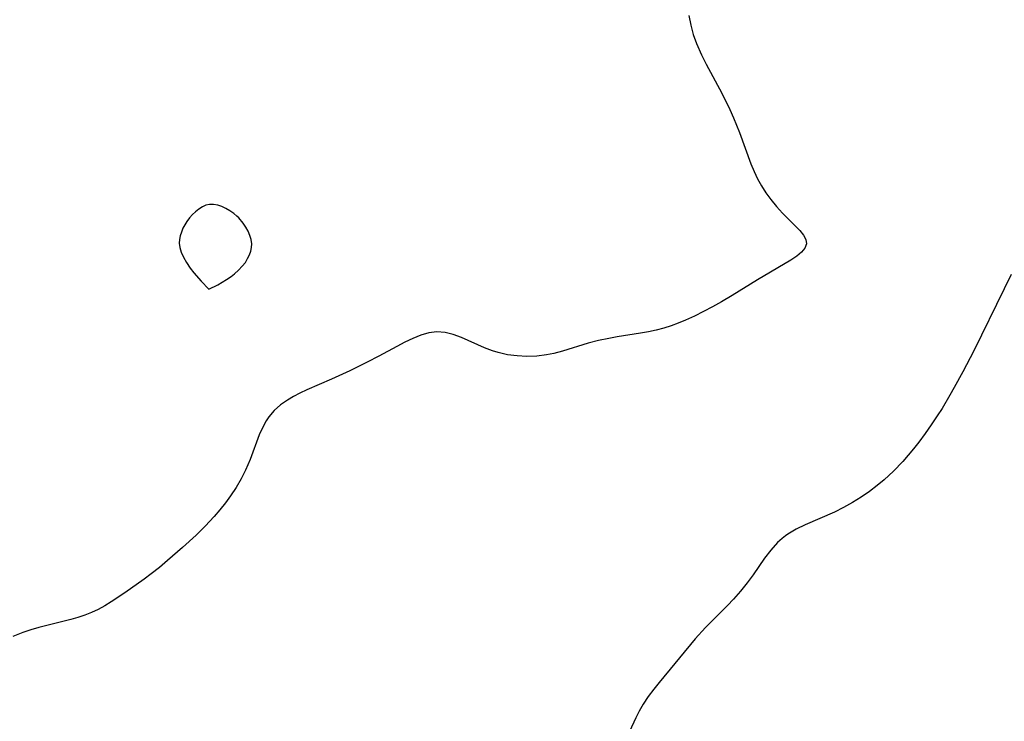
# Model space of a CAD drawing. Header units: inches. Extents: x 1073367 to 1082519, y 1569854 to 1574957.
# Tile 394 of 565: x 1081715 to 1081888, y 1571670 to 1571793. Entities that reach past the tile are written whole.
import ezdxf

# ---------------------------------------------------------------- set-up
doc = ezdxf.new("R2010")
doc.units = ezdxf.units.IN
doc.header["$MEASUREMENT"] = 0
doc.layers.add('CGG_CurvaNivelLidar_v1', color=7, linetype='Continuous', lineweight=30, true_color=0x008008)

msp = doc.modelspace()

# ---------------------------------------------------------------- linework, layer by layer
at = {"layer": 'CGG_CurvaNivelLidar_v1'}
for points in [[(1081832.743, 1571793.687, 76.5), (1081833.0534, 1571792.0318, 76.5), (1081833.5042, 1571790.4013, 76.5), (1081834.0762, 1571788.7982, 76.5), (1081834.9444, 1571786.817, 76.5), (1081835.7587, 1571785.192, 76.5), (1081838.5331, 1571780.1063, 76.5), (1081839.9259, 1571777.2306, 76.5), (1081840.5726, 1571775.7671, 76.5), (1081841.6063, 1571773.2081, 76.5), (1081843.6062, 1571767.6833, 76.5), (1081844.1632, 1571766.3663, 76.5), (1081844.7826, 1571765.0828, 76.5), (1081845.4656, 1571763.8407, 76.5), (1081846.2452, 1571762.6018, 76.5), (1081847.0917, 1571761.4269, 76.5), (1081848.1148, 1571760.1898, 76.5), (1081849.1773, 1571759.039, 76.5), (1081851.3716, 1571756.8319, 76.5), (1081852.1675, 1571755.981, 76.5), (1081852.8063, 1571755.173, 76.5), (1081853.2238, 1571754.4029, 76.5), (1081853.344, 1571753.6684, 76.5), (1081853.0865, 1571752.93, 76.5), (1081852.4963, 1571752.2161, 76.5), (1081851.6528, 1571751.5139, 76.5), (1081850.6205, 1571750.8118, 76.5), (1081844.7445, 1571747.3456, 76.5), (1081840.336, 1571744.6054, 76.5), (1081838.439, 1571743.4713, 76.5), (1081836.8854, 1571742.6033, 76.5), (1081835.3109, 1571741.7784, 76.5), (1081833.7188, 1571741.0002, 76.5), (1081832.1106, 1571740.276, 76.5), (1081830.8727, 1571739.7669, 76.5), (1081829.6229, 1571739.3049, 76.5), (1081828.3584, 1571738.901, 76.5), (1081826.995, 1571738.5434, 76.5), (1081825.6168, 1571738.2477, 76.5), (1081824.2292, 1571737.9975, 76.5), (1081820.15, 1571737.3496, 76.5), (1081818.6984, 1571737.0898, 76.5), (1081816.852, 1571736.6991, 76.5), (1081815.036, 1571736.2317, 76.5), (1081810.537, 1571734.8295, 76.5), (1081809.0403, 1571734.4301, 76.5), (1081807.7508, 1571734.1732, 76.5), (1081806.0344, 1571733.9732, 76.5), (1081804.3109, 1571733.9185, 76.5), (1081802.5945, 1571733.9998, 76.5), (1081800.9002, 1571734.2177, 76.5), (1081799.2448, 1571734.5821, 76.5), (1081798.2577, 1571734.8856, 76.5), (1081796.862, 1571735.4236, 76.5), (1081792.8252, 1571737.226, 76.5), (1081791.3878, 1571737.7442, 76.5), (1081789.95, 1571738.0944, 76.5), (1081788.5142, 1571738.2098, 76.5), (1081787.1042, 1571738.0437, 76.5), (1081785.6939, 1571737.6476, 76.5), (1081784.2785, 1571737.0834, 76.5), (1081782.8882, 1571736.4201, 76.5), (1081781.4846, 1571735.6836, 76.5), (1081778.3161, 1571733.9527, 76.5), (1081776.3162, 1571732.9037, 76.5), (1081773.256, 1571731.389, 76.5), (1081770.014, 1571729.9074, 76.5), (1081765.7159, 1571728.0698, 76.5), (1081764.4586, 1571727.4829, 76.5), (1081763.3463, 1571726.8985, 76.5), (1081762.2855, 1571726.2651, 76.5), (1081761.0777, 1571725.4159, 76.5), (1081759.9939, 1571724.4531, 76.5), (1081759.0576, 1571723.3386, 76.5), (1081758.5857, 1571722.6274, 76.5), (1081757.9661, 1571721.4933, 76.5), (1081757.3623, 1571720.1402, 76.5), (1081755.7499, 1571715.8384, 76.5), (1081755.373, 1571714.9063, 76.5), (1081754.9651, 1571713.9831, 76.5), (1081754.1855, 1571712.4397, 76.5), (1081753.3081, 1571710.9375, 76.5), (1081752.3423, 1571709.4788, 76.5), (1081751.4215, 1571708.2292, 76.5), (1081750.4469, 1571707.0125, 76.5), (1081749.4273, 1571705.8254, 76.5), (1081747.8698, 1571704.1422, 76.5), (1081746.2838, 1571702.566, 76.5), (1081743.9075, 1571700.3824, 76.5), (1081741.2779, 1571698.1037, 76.5), (1081739.8439, 1571696.9175, 76.5), (1081738.3849, 1571695.7709, 76.5), (1081737.1445, 1571694.8501, 76.5), (1081733.7738, 1571692.4685, 76.5), (1081731.3806, 1571690.8802, 76.5), (1081730.255, 1571690.1906, 76.5), (1081729.1113, 1571689.553, 76.5), (1081727.938, 1571688.9875, 76.5), (1081726.7613, 1571688.5208, 76.5), (1081725.5537, 1571688.1209, 76.5), (1081724.3225, 1571687.7672, 76.5), (1081718.679, 1571686.3563, 76.5), (1081717.284, 1571685.955, 76.5), (1081715.9026, 1571685.5008, 76.5), (1081714.1407, 1571684.8263, 76.5)], [(1081889.2364, 1571748.311, 77), (1081888.0417, 1571745.8018, 77), (1081882.6993, 1571734.9276, 77), (1081880.7892, 1571731.208, 77), (1081879.2875, 1571728.4571, 77), (1081878.51, 1571727.0976, 77), (1081877.1407, 1571724.8157, 77), (1081876.2934, 1571723.4784, 77), (1081875.2554, 1571721.9133, 77), (1081874.1813, 1571720.3761, 77), (1081873.0658, 1571718.8731, 77), (1081872.1507, 1571717.7144, 77), (1081871.206, 1571716.583, 77), (1081870.2321, 1571715.4805, 77), (1081868.5919, 1571713.7705, 77), (1081866.9774, 1571712.2789, 77), (1081865.7566, 1571711.263, 77), (1081864.3825, 1571710.2159, 77), (1081862.9641, 1571709.2359, 77), (1081861.429, 1571708.2867, 77), (1081859.8541, 1571707.4167, 77), (1081858.2476, 1571706.6257, 77), (1081853.1076, 1571704.4098, 77), (1081851.5383, 1571703.6371, 77), (1081850.0677, 1571702.7532, 77), (1081849.6729, 1571702.4735, 77), (1081849.0718, 1571701.998, 77), (1081848.2776, 1571701.2624, 77), (1081847.096, 1571699.9426, 77), (1081846.0023, 1571698.5114, 77), (1081843.9859, 1571695.5966, 77), (1081842.9745, 1571694.1937, 77), (1081841.8085, 1571692.7477, 77), (1081840.5606, 1571691.3508, 77), (1081839.4775, 1571690.2208, 77), (1081835.6643, 1571686.3585, 77), (1081833.8562, 1571684.3646, 77), (1081827.4997, 1571676.7198, 77), (1081826.586, 1571675.5734, 77), (1081825.6085, 1571674.2618, 77), (1081824.7048, 1571672.9053, 77), (1081824.0226, 1571671.7279, 77), (1081823.396, 1571670.5151, 77), (1081822.2941, 1571668.1159, 77)]]:
    msp.add_polyline3d(points, dxfattribs=at)
msp.add_polyline3d([(1081748.5, 1571745.7076, 76.5), (1081750.0896, 1571746.4982, 76.5), (1081751.6369, 1571747.4008, 76.5), (1081752.4461, 1571747.9506, 76.5), (1081753.033, 1571748.4019, 76.5), (1081753.7383, 1571749.0364, 76.5), (1081754.3852, 1571749.7283, 76.5), (1081754.9197, 1571750.4173, 76.5), (1081755.3183, 1571751.07, 76.5), (1081755.6231, 1571751.7086, 76.5), (1081755.8599, 1571752.3562, 76.5), (1081756.0116, 1571753.0094, 76.5), (1081756.0554, 1571753.6652, 76.5), (1081755.9544, 1571754.4076, 76.5), (1081755.7242, 1571755.1456, 76.5), (1081755.3987, 1571755.8737, 76.5), (1081755.0006, 1571756.5853, 76.5), (1081754.544, 1571757.2716, 76.5), (1081753.7477, 1571758.2417, 76.5), (1081753.4427, 1571758.5439, 76.5), (1081752.8903, 1571759.0027, 76.5), (1081752.2205, 1571759.4622, 76.5), (1081751.5194, 1571759.8614, 76.5), (1081750.8002, 1571760.1927, 76.5), (1081750.074, 1571760.4409, 76.5), (1081749.3512, 1571760.5816, 76.5), (1081748.6419, 1571760.5798, 76.5), (1081747.9995, 1571760.4221, 76.5), (1081747.3775, 1571760.1377, 76.5), (1081746.7765, 1571759.7563, 76.5), (1081746.1991, 1571759.3, 76.5), (1081745.6501, 1571758.7839, 76.5), (1081745.1375, 1571758.2177, 76.5), (1081744.673, 1571757.6062, 76.5), (1081744.3011, 1571757.0095, 76.5), (1081743.9812, 1571756.3854, 76.5), (1081743.7156, 1571755.7421, 76.5), (1081743.5109, 1571755.0863, 76.5), (1081743.3787, 1571754.4238, 76.5), (1081743.3369, 1571753.7594, 76.5), (1081743.42, 1571752.9948, 76.5), (1081743.6537, 1571752.1943, 76.5), (1081744.0629, 1571751.3038, 76.5), (1081744.6093, 1571750.3659, 76.5), (1081745.253, 1571749.4241, 76.5), (1081745.8976, 1571748.5866, 76.5), (1081747.1685, 1571747.1131, 76.5)], close=True, dxfattribs=at)

doc.saveas('drawing.dxf')
